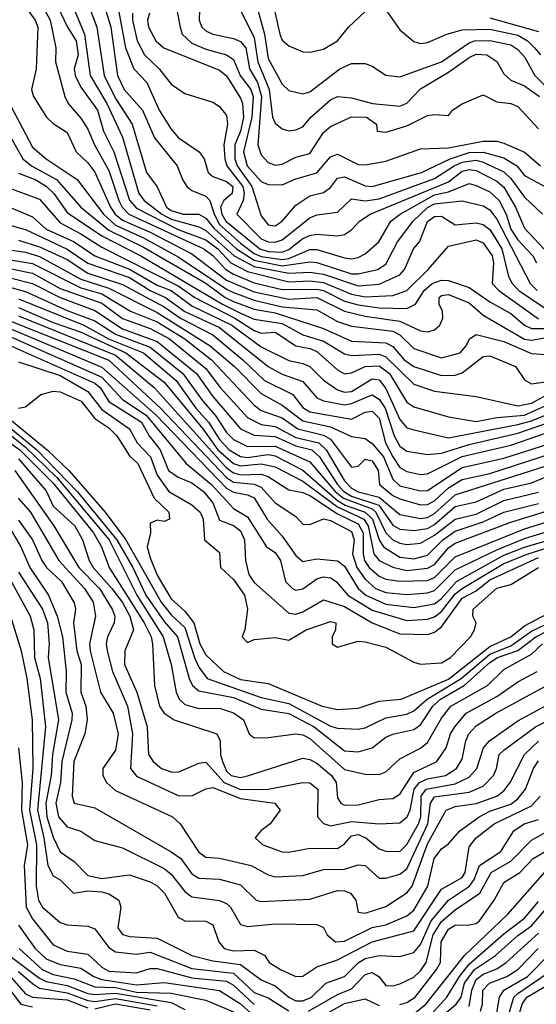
# Model space of a CAD drawing. Header units: metres. Extents: x -51132 to -49532, y -231222 to -229437.
# Tile 573 of 656: x -50010 to -49973, y -230060 to -229989. Entities that reach past the tile are written whole.
import ezdxf

# ---------------------------------------------------------------- set-up
doc = ezdxf.new("R2010")
doc.units = ezdxf.units.M
for name, color, linetype in [('CONTOUR_HALF', 8, 'Continuous'), ('CONTOUR_INDEX', 1, 'Continuous'), ('CONTOUR_INTER', 3, 'Continuous')]:
    doc.layers.add(name, color=color, linetype=linetype)

msp = doc.modelspace()

# ---------------------------------------------------------------- linework, layer by layer
at = {"layer": 'CONTOUR_HALF'}
for points, elevation in [([(-49993.293, -229986.259), (-49992.353, -229989.759), (-49992.08, -229991.533), (-49991.08, -229993.379), (-49990.58, -229993.827), (-49989.58, -229994.061), (-49989.08, -229993.94), (-49986.908, -229992.259), (-49986.08, -229991.883), (-49985.08, -229991.886), (-49984.58, -229992.073), (-49983.58, -229992.728), (-49982.58, -229992.841), (-49979.58, -229991.772), (-49977.58, -229990.389), (-49977.208, -229990.259), (-49976.08, -229990.223), (-49974.58, -229990.546), (-49974.08, -229990.868), (-49973.58, -229991.41), (-49972.847, -229992.759), (-49971.08, -229994.53)], 33.5), ([(-50009.6, -229987.759), (-50008.878, -229988.759), (-50008.702, -229989.259), (-50008.819, -229992.259), (-50009.148, -229993.759), (-50009.009, -229994.259), (-50008.064, -229995.759), (-50007.58, -229996.224), (-50006.58, -229996.851), (-50005.916, -229998.259), (-50005.08, -229999.056), (-50004.58, -229999.731), (-50003.45, -230002.259), (-50003.109, -230002.759), (-50002.58, -230003.194), (-50000.58, -230004.049), (-49997.58, -230005.629), (-49995.08, -230007.518), (-49993.08, -230008.351), (-49990.58, -230008.895), (-49988.58, -230008.776), (-49986.58, -230009.756), (-49985.08, -230010.126), (-49982.58, -230010.474), (-49981.08, -230011.18), (-49980.538, -230011.259), (-49980.08, -230011.11), (-49979.697, -230010.759), (-49979.476, -230010.259), (-49979.512, -230009.759), (-49979.738, -230009.259), (-49979.743, -230008.759), (-49979.58, -230008.621), (-49979.08, -230008.564), (-49977.58, -230009.152), (-49976.58, -230010.053), (-49973.58, -230011.775), (-49973.08, -230011.838), (-49971.58, -230011.575)], 39.5), ([(-50007.485, -229987.259), (-50006.557, -229989.259), (-50005.927, -229990.259), (-50005.79, -229991.259), (-50006.077, -229992.259), (-50005.998, -229992.759), (-50005.58, -229993.603), (-50004.381, -229995.259), (-50003.965, -229996.759), (-50003.214, -229998.259), (-50002.08, -230001.737), (-50001.58, -230002.326), (-49998.58, -230003.861), (-49996.58, -230004.602), (-49995.698, -230005.259), (-49994.768, -230006.259), (-49993.58, -230006.891), (-49990.58, -230007.633), (-49989.08, -230007.571), (-49988.08, -230007.676), (-49986.08, -230008.532), (-49985.08, -230008.713), (-49983.08, -230008.615), (-49982.085, -230008.259), (-49980.529, -230006.759), (-49979.08, -230005.069), (-49977.08, -230004.607), (-49976.58, -230004.822), (-49975.911, -230005.759), (-49975.819, -230006.259), (-49975.927, -230007.759), (-49975.446, -230008.259), (-49972.58, -230010.32)], 38.5), ([(-50005.183, -229987.259), (-50004.442, -229989.259), (-50003.912, -229992.759), (-50003.08, -229994.412), (-50001.878, -229996.259), (-50000.842, -229999.759), (-50000.08, -230000.787), (-49999.406, -230002.259), (-49999.08, -230002.489), (-49998.216, -230002.759), (-49997.08, -230002.762), (-49996.58, -230003.037), (-49996.001, -230003.759), (-49994.365, -230005.259), (-49993.08, -230006.077), (-49991.08, -230006.474), (-49989.08, -230006.198), (-49988.58, -230006.239), (-49986.08, -230007.052), (-49985.58, -230007.064), (-49984.187, -230006.759), (-49983.58, -230006.353), (-49982.749, -230004.759), (-49981.621, -230003.259), (-49980.58, -230002.283), (-49980.08, -230002.006), (-49978.08, -230001.799), (-49976.58, -230002.151), (-49976.08, -230002.452), (-49975.58, -230003.129), (-49973.187, -230007.759), (-49972.684, -230008.259)], 37.5), ([(-50002.932, -229987.759), (-50002.364, -229990.759), (-50001.771, -229992.259), (-50000.837, -229993.259), (-49999.942, -229995.259), (-49999.08, -229996.615), (-49998.554, -229997.259), (-49997.047, -229998.259), (-49996.702, -229998.759), (-49996.4, -229999.759), (-49996.08, -230000.04), (-49995.08, -230000.403), (-49994.634, -230000.759), (-49994.676, -230001.259), (-49995.282, -230001.759), (-49995.511, -230002.259), (-49995.431, -230002.759), (-49995.13, -230003.259), (-49992.67, -230005.259), (-49992.08, -230005.455), (-49991.08, -230005.499), (-49990.58, -230005.31), (-49989.58, -230004.511), (-49989.08, -230004.288), (-49988.58, -230004.19), (-49987.08, -230004.331), (-49986.58, -230004.226), (-49986.08, -230003.892), (-49985.492, -230003.259), (-49984.725, -230002.759), (-49979.08, -230000.423), (-49978.08, -229999.647), (-49977.58, -229999.529), (-49977.08, -229999.605), (-49975.58, -230000.377), (-49975.08, -230000.811), (-49974.236, -230002.259), (-49973.583, -230003.759), (-49971.08, -230006.443)], 36.5), ([(-49997.018, -229987.259), (-49997.057, -229988.759), (-49996.854, -229989.259), (-49996.58, -229989.516), (-49996.069, -229989.759), (-49994.58, -229990.079), (-49994.08, -229990.304), (-49993.681, -229990.759), (-49993.429, -229992.259), (-49992.836, -229993.259), (-49992.568, -229994.259), (-49992.821, -229997.759), (-49992.58, -229998.467), (-49992.08, -229999.033), (-49991.58, -229999.231), (-49991.08, -229999.137), (-49990.08, -229998.634), (-49989.08, -229998.384), (-49988.08, -229996.874), (-49987.58, -229996.426), (-49986.08, -229995.727), (-49984.978, -229995.759), (-49984.268, -229996.259), (-49984.222, -229996.759), (-49983.58, -229996.83), (-49982.08, -229996.379), (-49980.58, -229995.647), (-49980.08, -229995.555), (-49979.08, -229995.631), (-49978.778, -229995.259), (-49978.08, -229994.806), (-49976.58, -229994.142), (-49975.58, -229994.661), (-49974.58, -229994.761), (-49974.08, -229994.99), (-49972.58, -229996.603)], 34.5), ([(-50000.627, -229988.259), (-50000.777, -229988.759), (-50000.703, -229989.259), (-50000.178, -229990.259), (-49999.594, -229990.759), (-49995.58, -229992.368), (-49995.08, -229992.768), (-49994.08, -229994.389), (-49993.931, -229994.759), (-49993.859, -229995.759), (-49994.076, -229996.759), (-49994.478, -229997.759), (-49994.492, -229998.759), (-49994.316, -229999.259), (-49993.267, -230000.759), (-49992.58, -230002.869), (-49992.08, -230003.515), (-49991.58, -230003.594), (-49991.08, -230003.267), (-49990.08, -230002.115), (-49989.08, -230001.444), (-49988.08, -230001.201), (-49987.58, -230000.825), (-49987.08, -230000.167), (-49986.58, -230000.066), (-49985.08, -230000.706), (-49984.58, -230000.768), (-49981.031, -229999.759), (-49978.957, -229998.759), (-49977.58, -229998.311), (-49976.58, -229998.29), (-49975.08, -229998.703), (-49974.153, -229999.259), (-49973.58, -229999.97), (-49972.123, -230000.759)], 35.5), ([(-49976.08, -229988.581), (-49972.58, -229989.584)], 32.5), ([(-50012.333, -229994.259), (-50009.778, -229998.759), (-50009.145, -229999.259), (-50007.345, -230000.259), (-50005.595, -230002.259), (-50003.58, -230003.899), (-50001.08, -230005.14), (-49996.58, -230007.744), (-49995.189, -230008.759), (-49994.58, -230009.052), (-49993.08, -230009.622), (-49991.58, -230009.871), (-49988.08, -230010.998), (-49986.08, -230011.926), (-49983.58, -230012.042), (-49983.08, -230012.295), (-49982.281, -230013.259), (-49981.58, -230013.757), (-49979.58, -230014.397), (-49978.58, -230014.378), (-49978.08, -230014.203), (-49976.58, -230013.017), (-49976.08, -230012.989), (-49974.239, -230013.759), (-49973.58, -230014.702), (-49973.08, -230015), (-49971.58, -230014.773)], 40.5), ([(-50010.58, -230000.93), (-50008.58, -230001.677), (-50007.08, -230003.391), (-50005.58, -230004.168), (-50004.08, -230005.143), (-49998.58, -230007.937), (-49997.364, -230008.759), (-49994.486, -230010.259), (-49993.08, -230011.143), (-49992.58, -230011.334), (-49991.58, -230011.273), (-49990.08, -230012.253), (-49989.08, -230012.446), (-49988.58, -230012.678), (-49987.08, -230013.995), (-49986.58, -230014.279), (-49986.08, -230014.214), (-49985.08, -230013.745), (-49984.08, -230013.696), (-49983.339, -230014.259), (-49982.08, -230016.319), (-49981.58, -230016.663), (-49979.08, -230017.391), (-49977.08, -230017.707), (-49975.58, -230017.427), (-49973.58, -230017.262), (-49971.347, -230016.259)], 41.5), ([(-50011.08, -230003.458), (-50009.58, -230003.866), (-50006.58, -230005.292), (-50005.08, -230006.3), (-50002.08, -230007.334), (-50000.58, -230008.26), (-49999.476, -230008.759), (-49998.08, -230009.77), (-49995.58, -230010.937), (-49992.08, -230013.739), (-49991.08, -230014.298), (-49989.58, -230014.835), (-49988.58, -230016.003), (-49988.08, -230016.238), (-49986.58, -230016.518), (-49986.08, -230016.425), (-49984.58, -230015.786), (-49984.08, -230016.104), (-49983.645, -230016.759), (-49982.985, -230018.759), (-49982.58, -230019.492), (-49982.08, -230019.856), (-49980.58, -230020.091), (-49979.58, -230020.011), (-49977.58, -230019.389), (-49974.08, -230018.549), (-49971.58, -230017.702)], 42.5), ([(-50012.08, -230005.144), (-50009.58, -230005.498), (-50008.58, -230005.819), (-50005.58, -230007.443), (-50003.58, -230008.097), (-50000.08, -230009.847), (-49996.256, -230012.259), (-49994.496, -230013.759), (-49992.58, -230015.693), (-49991.08, -230016.539), (-49989.58, -230017.665), (-49987.58, -230018.114), (-49986.08, -230018.806), (-49985.08, -230018.948), (-49984.58, -230019.302), (-49983.761, -230020.259), (-49983.08, -230021.885), (-49982.58, -230022.363), (-49981.08, -230022.713), (-49980.58, -230022.693), (-49978.08, -230021.032), (-49975.08, -230020.356), (-49967.08, -230017.825)], 43.5), ([(-50011.58, -230006.502), (-50009.08, -230007.018), (-50007.08, -230008.109), (-50004.08, -230009.173), (-50002.58, -230010.285), (-50000.58, -230011.019), (-49999.192, -230011.759), (-49996.58, -230013.894), (-49995.543, -230015.259), (-49993.58, -230017.438), (-49992.58, -230017.924), (-49991.58, -230018.071), (-49990.08, -230018.866), (-49988.427, -230019.259), (-49987.895, -230019.759), (-49986.58, -230021.993), (-49986.08, -230022.522), (-49985.58, -230022.797), (-49984.08, -230023.18), (-49982.58, -230024.434), (-49981.08, -230024.708), (-49980.58, -230024.637), (-49980.08, -230024.359), (-49978.58, -230023.005), (-49971.58, -230020.78)], 44.5), ([(-50011.08, -230007.919), (-50009.58, -230008.338), (-50006.58, -230009.697), (-50004.58, -230010.455), (-50003.08, -230011.422), (-50000.58, -230012.343), (-49998.229, -230014.259), (-49996.791, -230016.259), (-49995.898, -230017.259), (-49995.08, -230018.52), (-49994.58, -230019.014), (-49993.58, -230019.532), (-49991.58, -230019.487), (-49989.08, -230020.637), (-49987.252, -230022.759), (-49986.644, -230023.259), (-49984.58, -230024.03), (-49984.304, -230024.259), (-49983.58, -230025.752), (-49983.08, -230026.255), (-49982.58, -230026.489), (-49982.08, -230026.596), (-49981.08, -230026.496), (-49980.08, -230025.922), (-49978.58, -230024.756), (-49977.08, -230024.399), (-49975.08, -230023.429), (-49972.58, -230022.825)], 45.5), ([(-50010.08, -230009.5), (-50007.58, -230010.582), (-50005.637, -230011.259), (-50002.346, -230012.759), (-49999.58, -230014.885), (-49996.789, -230018.259), (-49995.699, -230019.759), (-49994.58, -230020.743), (-49994.08, -230020.927), (-49992.58, -230020.783), (-49991.58, -230020.988), (-49989.58, -230022.017), (-49987.08, -230023.888), (-49985.171, -230024.759), (-49984.86, -230025.259), (-49984.451, -230027.259), (-49984.08, -230027.746), (-49983.08, -230028.237), (-49982.08, -230028.473), (-49980.58, -230028.298), (-49980.08, -230028.03), (-49979.08, -230026.833), (-49978.58, -230026.507), (-49974.58, -230024.973), (-49967.424, -230022.759)], 46.5), ([(-50010.58, -230010.491), (-50003.58, -230013.294), (-49999.84, -230016.759), (-49995.08, -230021.762), (-49994.58, -230022.096), (-49993.08, -230022.233), (-49992.58, -230022.446), (-49991.58, -230023.584), (-49990.08, -230024.579), (-49989.58, -230025.129), (-49989.08, -230025.15), (-49988.08, -230024.731), (-49987.58, -230024.87), (-49986.08, -230025.663), (-49985.873, -230026.259), (-49985.986, -230027.259), (-49985.677, -230028.259), (-49985.08, -230029.099), (-49984.327, -230029.759), (-49983.58, -230030.057), (-49982.08, -230030.193), (-49980.58, -230030.08), (-49980.08, -230029.905), (-49978.58, -230028.419), (-49975.58, -230026.968), (-49973.58, -230026.154), (-49969.58, -230024.926)], 47.5), ([(-50010.58, -230011.623), (-50004.08, -230014.516), (-50002.58, -230016.122), (-50000.88, -230017.259), (-49997.983, -230020.759), (-49996.165, -230022.259), (-49994.58, -230023.992), (-49993.58, -230024.592), (-49992.201, -230026.759), (-49991.58, -230027.175), (-49991.183, -230027.759), (-49990.817, -230029.259), (-49990.315, -230029.759), (-49990.08, -230029.884), (-49989.58, -230029.8), (-49988.58, -230029.081), (-49988.08, -230028.921), (-49987.58, -230028.99), (-49987.182, -230029.259), (-49986.33, -230030.259), (-49984.58, -230031.327), (-49982.08, -230032.071), (-49980.58, -230031.991), (-49980.08, -230031.811), (-49979.58, -230031.419), (-49978.58, -230030.154), (-49978.08, -230029.772), (-49975.08, -230027.965), (-49973.32, -230027.259), (-49971.58, -230026.712)], 48.5), ([(-50010.08, -230013.422), (-50007.08, -230014.405), (-50005.08, -230015.556), (-50004.08, -230016.846), (-50002.084, -230018.259), (-50001.535, -230019.259), (-50000.56, -230020.259), (-50000.08, -230021.6), (-49999.243, -230022.759), (-49997.58, -230023.724), (-49996.995, -230024.259), (-49996.766, -230024.759), (-49996.677, -230026.259), (-49995.58, -230027.162), (-49995.512, -230028.259), (-49994.58, -230029.112), (-49993.796, -230030.259), (-49993.559, -230031.259), (-49993.761, -230032.759), (-49993.947, -230033.259), (-49993.58, -230033.659), (-49993.08, -230033.444), (-49991.58, -230033.314), (-49990.58, -230033.503), (-49989.343, -230032.759), (-49987.58, -230032.148), (-49987.202, -230032.259), (-49987.229, -230032.759), (-49987.468, -230033.259), (-49987.469, -230033.759), (-49987.08, -230034.002), (-49985.58, -230033.581), (-49985.08, -230033.619), (-49983.58, -230034.002), (-49981.58, -230035.075), (-49981.08, -230035.219), (-49979.58, -230035.122), (-49978.936, -230034.759), (-49977.494, -230033.259), (-49977.192, -230032.759), (-49977.086, -230032.259), (-49977.306, -230031.759), (-49977.295, -230031.259), (-49975.58, -230029.74), (-49974.58, -230029.473), (-49972.581, -230028.259)], 49.5), ([(-50010.58, -230017.636), (-50008.009, -230019.759), (-50006.462, -230021.259), (-50003.827, -230024.259), (-50002.354, -230026.259), (-49999.786, -230030.759), (-49999.08, -230031.664), (-49998.08, -230032.582), (-49997.394, -230034.759), (-49997.08, -230035.439), (-49996.473, -230036.259), (-49992.58, -230037.645), (-49990.58, -230038.072), (-49987.58, -230039.696), (-49987.08, -230039.85), (-49985.58, -230039.932), (-49985.08, -230039.815), (-49983.58, -230039.107), (-49982.08, -230038.845), (-49981.58, -230038.593), (-49980.613, -230037.759), (-49978.157, -230036.259), (-49976.08, -230034.508), (-49974.58, -230033.912), (-49973.08, -230032.856), (-49971.58, -230032.128)], 50.5), ([(-50011.208, -230018.259), (-50009.58, -230019.565), (-50007.323, -230021.759), (-50003.555, -230026.259), (-50001.561, -230030.259), (-49999.663, -230033.259), (-49999.063, -230035.259), (-49998.726, -230037.259), (-49998.505, -230037.759), (-49998.08, -230038.13), (-49997.08, -230038.432), (-49995.58, -230038.401), (-49994.58, -230038.731), (-49993.853, -230039.259), (-49993.441, -230040.259), (-49993.08, -230040.535), (-49992.08, -230040.53), (-49990.08, -230040.248), (-49989.58, -230040.324), (-49989.08, -230040.593), (-49986.58, -230042.841), (-49985.08, -230043.166), (-49984.08, -230043.188), (-49983.58, -230043.005), (-49982.58, -230042.063), (-49981.08, -230041.3), (-49980.58, -230040.873), (-49979.58, -230039.134), (-49978.892, -230038.259), (-49976.265, -230036.759), (-49975.08, -230035.622), (-49973.08, -230034.498), (-49972.282, -230033.759)], 51.5), ([(-50010.08, -230020.417), (-50008.08, -230022.714), (-50007.58, -230023.826), (-50006.032, -230025.259), (-50005.461, -230026.259), (-50004.982, -230027.759), (-50004.702, -230028.259), (-50003.346, -230029.759), (-50002.58, -230030.783), (-50002.06, -230031.759), (-50001.797, -230032.759), (-50002.424, -230034.259), (-50002.441, -230035.259), (-50001.549, -230037.259), (-50000.817, -230039.759), (-50000.7, -230041.759), (-50000.376, -230042.259), (-49999.761, -230042.759), (-49999.08, -230043.01), (-49998.58, -230043.015), (-49997.08, -230042.375), (-49996.58, -230042.297), (-49995.246, -230043.759), (-49994.08, -230044.27), (-49992.08, -230044.243), (-49989.58, -230043.775), (-49989.08, -230043.797), (-49988.494, -230044.259), (-49988.518, -230046.259), (-49988.08, -230046.722), (-49987.58, -230046.896), (-49986.08, -230046.594), (-49984.08, -230046.76), (-49982.58, -230046.685), (-49982.061, -230046.259), (-49981.84, -230045.759), (-49981.54, -230044.259), (-49981.152, -230043.759), (-49980.58, -230043.501), (-49979.292, -230043.259), (-49978.492, -230042.759), (-49978.08, -230042.087), (-49977.822, -230040.759), (-49977.608, -230040.259), (-49977.08, -230039.685), (-49975.668, -230038.759), (-49972.08, -230036.815)], 52.5), ([(-50010.109, -230023.259), (-50009.218, -230024.259), (-50007.187, -230027.759), (-50005.317, -230029.759), (-50004.705, -230030.759), (-50004.536, -230031.759), (-50004.961, -230033.759), (-50004.915, -230034.259), (-50004.177, -230037.259), (-50003.258, -230038.759), (-50002.902, -230040.259), (-50003.08, -230041.445), (-50004.014, -230042.759), (-50004.01, -230043.259), (-50003.733, -230043.759), (-50003.08, -230044.335), (-49998.987, -230046.259), (-49998.432, -230046.759), (-49997.08, -230048.803), (-49996.58, -230049.163), (-49995.58, -230049.239), (-49993.314, -230049.759), (-49992.08, -230050.436), (-49991.58, -230050.585), (-49989.58, -230050.487), (-49988.08, -230050.042), (-49986.58, -230050.029), (-49985.58, -230049.709), (-49985.08, -230049.763), (-49984.08, -230050.677), (-49983.58, -230050.68), (-49982.58, -230050.389), (-49982.08, -230049.999), (-49980.556, -230046.759), (-49980.363, -230045.259), (-49980.08, -230044.805), (-49977.58, -230044.473), (-49976.58, -230044.046), (-49975.821, -230043.259), (-49975.602, -230042.759), (-49975.411, -230041.759), (-49975.08, -230041.442), (-49972.798, -230039.759), (-49971.58, -230039.131)], 53.5), ([(-50010.58, -230025.614), (-50009.911, -230026.759), (-50009.267, -230028.259), (-50007.917, -230030.259), (-50007.307, -230031.759), (-50006.91, -230033.259), (-50006.639, -230035.759), (-50006.673, -230037.259), (-50006.217, -230038.759), (-50006.23, -230039.259), (-50006.956, -230042.259), (-50007.062, -230043.759), (-50007.405, -230045.259), (-50007.198, -230046.259), (-50006.58, -230046.973), (-50005.58, -230047.281), (-50004.58, -230047.958), (-50002.58, -230048.491), (-49999.58, -230049.98), (-49999.08, -230050.388), (-49998.08, -230051.641), (-49997.58, -230052.02), (-49995.58, -230052.274), (-49995.08, -230052.495), (-49994.807, -230052.759), (-49994.08, -230054.022), (-49993.58, -230054.164), (-49991.58, -230053.978), (-49988.58, -230054.014), (-49988.08, -230054.228), (-49987.814, -230054.759), (-49987.217, -230055.259), (-49986.58, -230055.209), (-49984.58, -230054.245), (-49983.58, -230054.03), (-49982.08, -230053.403), (-49981.58, -230052.984), (-49980.568, -230051.259), (-49980.094, -230049.259), (-49979.58, -230048.556), (-49979.08, -230048.184), (-49978.257, -230047.259), (-49976.866, -230046.259), (-49976.08, -230045.847), (-49974.58, -230045.344), (-49974.08, -230044.941), (-49973.509, -230044.259), (-49972.946, -230042.759), (-49972.58, -230042.199)], 54.5), ([(-50010.875, -230028.759), (-50009.238, -230031.759), (-50008.972, -230032.759), (-50008.921, -230034.759), (-50008.525, -230036.259), (-50008.148, -230039.759), (-50008.721, -230045.759), (-50008.248, -230047.759), (-50007.959, -230049.759), (-50007.58, -230050.493), (-50007.08, -230050.803), (-50006.119, -230051.759), (-50005.08, -230051.597), (-50004.08, -230051.651), (-50003.58, -230051.806), (-50002.851, -230052.259), (-50002.701, -230052.759), (-50002.918, -230054.259), (-50002.58, -230054.734), (-50002.08, -230054.878), (-50000.08, -230054.997), (-49997.58, -230056.265), (-49996.08, -230056.635), (-49994.08, -230056.904), (-49992.58, -230058.013), (-49991.58, -230058.445), (-49990.58, -230059.26), (-49990.08, -230059.523), (-49989.58, -230059.525), (-49988.955, -230059.259), (-49987.911, -230058.259), (-49986.58, -230057.763), (-49985.58, -230056.789), (-49985.08, -230056.47), (-49984.08, -230056.247), (-49982.58, -230056.324), (-49981.58, -230056.026), (-49981.08, -230055.459), (-49980.323, -230053.759), (-49979.08, -230052.27), (-49977.552, -230051.259), (-49977.217, -230050.759), (-49976.825, -230049.759), (-49975.294, -230048.759), (-49974.35, -230047.259), (-49973.621, -230046.759), (-49972.58, -230046.443)], 55.5), ([(-50010.096, -230041.259), (-50009.819, -230043.759), (-50009.873, -230045.759), (-50009.446, -230048.259), (-50009.686, -230049.759), (-50009.545, -230052.759), (-50009.08, -230053.613), (-50007.58, -230055.477), (-50006.58, -230055.938), (-50005.08, -230056.161), (-50004.08, -230057.097), (-50003.58, -230057.378), (-50001.58, -230057.495), (-50000.58, -230057.203), (-50000.08, -230057.181), (-49997.58, -230057.867), (-49995.08, -230058.108), (-49994.58, -230058.404), (-49993.08, -230059.789)], 56.5), ([(-49982.58, -230059.779), (-49982.08, -230059.635), (-49981.483, -230059.259), (-49979.93, -230057.259), (-49979.658, -230056.759), (-49979.6, -230055.259), (-49979.08, -230054.35), (-49978.58, -230054.069), (-49977.58, -230054.048), (-49977.08, -230053.953), (-49976.83, -230053.759), (-49975.789, -230052.259), (-49975.08, -230050.982), (-49973.919, -230050.259), (-49972.954, -230049.259), (-49970.425, -230047.759)], 56.5), ([(-49981.08, -230061.356), (-49979.194, -230059.259), (-49978.274, -230057.759), (-49977.58, -230056.885), (-49975.08, -230054.69), (-49973.58, -230053.555), (-49972.58, -230052.362)], 57.5), ([(-49977.58, -230059.927), (-49977.4, -230058.759), (-49977.08, -230057.994), (-49976.58, -230057.599), (-49975.58, -230057.205), (-49974.921, -230056.759), (-49972.58, -230054.653)], 58.5), ([(-49975.58, -230060.396), (-49975.399, -230059.259), (-49975.087, -230058.759), (-49973.364, -230057.759), (-49970.08, -230054.431)], 59.5), ([(-50010.036, -230055.759), (-50008.379, -230057.259), (-50007.58, -230057.619), (-50006.08, -230057.937), (-50004.58, -230058.522), (-50003.08, -230058.567), (-50001.58, -230058.896), (-49999.08, -230058.982), (-49996.58, -230059.469), (-49994.58, -230060.308)], 57.5), ([(-50010.08, -230057.412), (-50009.08, -230058.283), (-50008.58, -230058.604), (-50006.58, -230058.956), (-50005.08, -230059.502), (-50004.58, -230059.57), (-50003.08, -230059.353), (-50000.08, -230059.882)], 58.5), ([(-49974.202, -230061.259), (-49973.759, -230059.759), (-49973.428, -230059.259), (-49971.08, -230057.88)], 60.5), ([(-50011.074, -230058.259), (-50009.912, -230059.759), (-50009.08, -230059.959)], 59.5), ([(-49988.58, -230060.837), (-49986.58, -230059.722), (-49985.08, -230059.374), (-49984.08, -230059.856)], 56.5)]:
    msp.add_lwpolyline(points, dxfattribs=dict(at, elevation=elevation))
at = {"layer": 'CONTOUR_INDEX'}
for points, elevation in [([(-49998.711, -229987.759), (-49998.429, -229989.259), (-49998.282, -229989.759), (-49997.58, -229990.416), (-49996.58, -229990.861), (-49995.08, -229991.266), (-49994.58, -229991.595), (-49994.095, -229992.759), (-49993.318, -229993.759), (-49993.159, -229994.259), (-49993.267, -229995.759), (-49993.864, -229998.259), (-49993.593, -229999.259), (-49992.58, -230000.395), (-49992.08, -230000.621), (-49991.08, -230000.639), (-49990.08, -230000.207), (-49988.58, -229999.784), (-49987.58, -229998.617), (-49987.08, -229998.425), (-49985.58, -229999.171), (-49985.08, -229999.203), (-49983.58, -229998.927), (-49981.08, -229998.044), (-49979.08, -229997.972), (-49976.58, -229997.482), (-49975.58, -229997.482), (-49975.08, -229997.623), (-49973.58, -229998.273), (-49972.434, -229999.259)], 35), ([(-50010.997, -229994.259), (-50009.08, -229997.919), (-50008.081, -229998.759), (-50005.848, -230000.259), (-50003.955, -230002.759), (-50003.08, -230003.551), (-50001.08, -230004.47), (-49998.58, -230005.844), (-49995.08, -230008.18), (-49994.58, -230008.398), (-49993.08, -230008.967), (-49991.08, -230009.451), (-49988.58, -230009.652), (-49987.08, -230010.49), (-49986.08, -230010.829), (-49983.08, -230011.197), (-49982.58, -230011.455), (-49981.58, -230012.445), (-49979.58, -230013.125), (-49978.24, -230012.759), (-49977.797, -230012.259), (-49977.549, -230011.759), (-49977.08, -230011.429), (-49975.08, -230011.949), (-49973.08, -230012.82), (-49972.08, -230012.882)], 40), ([(-50011.08, -230007.264), (-50009.083, -230007.759), (-50007.08, -230008.781), (-50004.58, -230009.7), (-50002.58, -230011.022), (-50000.08, -230011.955), (-49997.251, -230014.259), (-49996.08, -230015.908), (-49994.08, -230018.251), (-49993.08, -230018.716), (-49991.58, -230018.8), (-49990.08, -230019.467), (-49988.927, -230019.759), (-49988.374, -230020.259), (-49987.078, -230022.259), (-49986.623, -230022.759), (-49986.08, -230023.105), (-49984.107, -230023.759), (-49983.08, -230025.193), (-49982.58, -230025.497), (-49981.58, -230025.592), (-49980.58, -230025.437), (-49980.08, -230025.154), (-49978.58, -230023.845), (-49977.08, -230023.522), (-49975.08, -230022.6), (-49973.08, -230022.146), (-49969.08, -230020.487)], 45), ([(-50010.08, -230016.75), (-50009.58, -230016.65), (-50008.469, -230015.759), (-50007.58, -230015.526), (-50007.08, -230015.586), (-50005.576, -230016.259), (-50004.58, -230017.513), (-50003.58, -230018.174), (-50002.995, -230018.759), (-50002.08, -230020.185), (-50001.467, -230020.759), (-50000.298, -230023.259), (-49999.235, -230024.259), (-49999.198, -230024.759), (-49999.58, -230024.924), (-50000.08, -230024.849), (-50000.58, -230025.06), (-50000.565, -230025.759), (-50000.796, -230026.759), (-50000.58, -230027.557), (-50000.08, -230028.815), (-49999.08, -230030.506), (-49998.08, -230031.409), (-49997.428, -230032.259), (-49997.003, -230033.759), (-49996.58, -230034.556), (-49995.303, -230035.759), (-49994.08, -230036.335), (-49992.08, -230036.63), (-49988.182, -230038.259), (-49987.08, -230038.503), (-49985.58, -230038.396), (-49984.08, -230037.889), (-49982.49, -230037.759), (-49979.08, -230036.311), (-49976.08, -230033.948), (-49974.58, -230033.266), (-49973.58, -230032.455), (-49971.08, -230031.131)], 50), ([(-50010.08, -230028.579), (-50008.35, -230031.259), (-50008.002, -230032.259), (-50007.863, -230033.759), (-50007.955, -230034.759), (-50007.211, -230039.259), (-50007.642, -230041.759), (-50007.719, -230043.259), (-50008.104, -230045.259), (-50008.039, -230046.259), (-50007.58, -230047.725), (-50007.08, -230048.783), (-50006.08, -230049.472), (-50005.08, -230050.482), (-50004.08, -230050.705), (-50002.08, -230050.424), (-50000.58, -230050.929), (-50000.08, -230051.224), (-49999.55, -230051.759), (-49998.58, -230053.492), (-49998.08, -230053.753), (-49996.58, -230053.767), (-49996.08, -230054.05), (-49995.643, -230055.259), (-49995.263, -230055.759), (-49994.58, -230055.917), (-49993.08, -230055.878), (-49992.319, -230056.259), (-49991.999, -230056.759), (-49991.201, -230057.259), (-49990.08, -230057.78), (-49989.58, -230057.755), (-49988.58, -230057.064), (-49987.08, -230056.563), (-49984.58, -230055.278), (-49981.58, -230054.485), (-49979.58, -230051.471), (-49978.08, -230050.626), (-49977.873, -230050.259), (-49977.58, -230048.418), (-49977.08, -230047.768), (-49975.767, -230046.759), (-49973.08, -230045.454), (-49972.469, -230044.759)], 55), ([(-49974.786, -230060.759), (-49974.349, -230059.259), (-49974.08, -230058.997), (-49971.543, -230057.259)], 60)]:
    msp.add_lwpolyline(points, dxfattribs=dict(at, elevation=elevation))
at = {"layer": 'CONTOUR_INTER'}
for points, elevation in [([(-49994.704, -229986.759), (-49993.08, -229990.039), (-49992.82, -229991.759), (-49992.016, -229993.759), (-49991.755, -229995.759), (-49991.58, -229996.193), (-49991.08, -229996.607), (-49990.58, -229996.739), (-49990.08, -229996.679), (-49989.58, -229996.445), (-49989.003, -229995.759), (-49987.58, -229994.498), (-49987.08, -229994.255), (-49986.08, -229994.352), (-49984.559, -229994.759), (-49982.58, -229994.973), (-49982.08, -229994.754), (-49981.08, -229993.704), (-49979.08, -229992.52), (-49977.58, -229991.453), (-49977.08, -229991.209), (-49976.309, -229991.259), (-49975.58, -229991.733), (-49975.08, -229992.625), (-49974.58, -229993.083), (-49973.58, -229993.5), (-49972.503, -229994.259)], 34), ([(-49991.909, -229986.759), (-49991.232, -229989.759), (-49991.08, -229990.192), (-49990.58, -229990.599), (-49989.58, -229991.035), (-49989.08, -229991.077), (-49988.08, -229990.849), (-49987.086, -229990.259), (-49986.276, -229989.259), (-49985.08, -229988.122)], 33), ([(-50008.602, -229987.259), (-50007.802, -229988.759), (-50007.39, -229990.759), (-50007.414, -229991.759), (-50006.741, -229994.259), (-50006.515, -229994.759), (-50005.58, -229995.824), (-50005.08, -229996.625), (-50004.608, -229997.759), (-50003.58, -229999.595), (-50002.84, -230001.759), (-50002.597, -230002.259), (-50002.123, -230002.759), (-49996.708, -230005.259), (-49996.08, -230005.74), (-49995.136, -230006.759), (-49994.58, -230007.08), (-49993.08, -230007.706), (-49991.08, -230008.195), (-49988.58, -230008.17), (-49988.08, -230008.269), (-49986.58, -230009.042), (-49985.58, -230009.304), (-49984.08, -230009.521), (-49982.08, -230009.559), (-49981.458, -230009.259), (-49980.815, -230008.259), (-49980.249, -230007.759), (-49979.58, -230007.512), (-49979.08, -230007.545), (-49977.58, -230008.038), (-49976.08, -230009.078), (-49974.58, -230009.913), (-49973.58, -230010.776), (-49973.08, -230011.01), (-49969.08, -230011.013)], 39), ([(-50006.364, -229987.259), (-50005.325, -229989.759), (-50004.912, -229992.759), (-50003.717, -229994.759), (-50002.58, -229997.2), (-50001.408, -230001.259), (-50001.011, -230001.759), (-49999.75, -230002.759), (-49999.08, -230003.125), (-49997.08, -230003.681), (-49996.58, -230003.935), (-49994.537, -230005.759), (-49993.08, -230006.542), (-49990.58, -230007.02), (-49989.08, -230006.943), (-49988.08, -230007.077), (-49985.58, -230007.928), (-49984.08, -230007.802), (-49982.58, -230007.137), (-49982.248, -230006.759), (-49981.599, -230005.259), (-49981.163, -230004.759), (-49980.58, -230003.281), (-49980.08, -230002.915), (-49979.58, -230002.89), (-49978.58, -230003.538), (-49977.08, -230003.38), (-49976.58, -230003.49), (-49976.08, -230003.871), (-49975.237, -230005.259), (-49974.744, -230007.259), (-49974.47, -230007.759), (-49973.99, -230008.259), (-49972.08, -230009.555)], 38), ([(-50004.019, -229987.259), (-50003.436, -229989.259), (-50002.938, -229992.759), (-50002.467, -229993.759), (-50001.135, -229995.259), (-50000.28, -229997.259), (-49998.648, -229999.259), (-49998.263, -230000.259), (-49997.933, -230000.759), (-49997.58, -230001.054), (-49996.58, -230001.458), (-49996.287, -230001.759), (-49995.983, -230002.759), (-49995.58, -230003.494), (-49994.08, -230004.859), (-49993.08, -230005.589), (-49992.58, -230005.823), (-49991.08, -230006.024), (-49990.58, -230005.947), (-49989.08, -230005.307), (-49988.58, -230005.298), (-49986.58, -230005.907), (-49986.08, -230005.982), (-49985.58, -230005.89), (-49985.08, -230005.627), (-49984.095, -230004.759), (-49983.225, -230003.259), (-49982.566, -230002.759), (-49980.08, -230001.368), (-49979.08, -230001.133), (-49977.58, -230000.545), (-49977.08, -230000.682), (-49976.08, -230001.145), (-49975.413, -230001.759), (-49974.905, -230002.759), (-49974.58, -230003.841), (-49974.08, -230004.609), (-49972.994, -230005.759), (-49972.724, -230006.259)], 37), ([(-50001.854, -229988.259), (-50001.859, -229988.759), (-50001.518, -229990.259), (-50000.997, -229991.259), (-49999.941, -229992.259), (-49999.08, -229993.375), (-49998.08, -229994.058), (-49996.08, -229994.682), (-49995.58, -229994.994), (-49995.08, -229995.648), (-49995.016, -229996.259), (-49995.271, -229997.759), (-49995.214, -229998.759), (-49995.066, -229999.259), (-49993.903, -230000.759), (-49993.808, -230001.259), (-49993.876, -230001.759), (-49994.338, -230002.759), (-49992.58, -230004.544), (-49992.08, -230004.762), (-49991.58, -230004.782), (-49991.08, -230004.614), (-49989.08, -230003.03), (-49988.58, -230002.804), (-49987.08, -230002.612), (-49986.08, -230001.653), (-49985.08, -230001.788), (-49984.08, -230001.64), (-49980.08, -230000.177), (-49978.668, -229999.259), (-49978.08, -229999.015), (-49977.08, -229998.867), (-49976.58, -229999.013), (-49975.08, -229999.698), (-49974.58, -230000.182), (-49973.58, -230001.533), (-49972.302, -230002.759)], 36), ([(-49983.58, -229988.009), (-49982.58, -229989.459), (-49981.58, -229990.29), (-49981.08, -229990.448), (-49980.58, -229990.37), (-49979.204, -229989.759), (-49978.08, -229989.452), (-49976.08, -229989.408), (-49974.08, -229989.836), (-49973.366, -229990.259), (-49972.869, -229990.759), (-49972.445, -229991.259)], 33), ([(-50010.08, -229999.797), (-50008.887, -230000.259), (-50008.08, -230000.732), (-50007.547, -230001.259), (-50006.58, -230002.643), (-50004.08, -230004.309), (-50001.274, -230005.759), (-49995.373, -230009.259), (-49994.08, -230009.893), (-49993.08, -230010.334), (-49991.08, -230010.636), (-49989.58, -230011.455), (-49988.08, -230011.914), (-49986.58, -230012.826), (-49986.08, -230012.958), (-49984.08, -230012.858), (-49983.58, -230013.052), (-49981.58, -230015.026), (-49980.08, -230015.53), (-49977.08, -230015.907), (-49974.08, -230016.59), (-49973.08, -230016.4), (-49971.58, -230015.575)], 41), ([(-50011.08, -230002.096), (-50009.08, -230002.956), (-50008.08, -230003.831), (-50006.08, -230004.743), (-50004.58, -230005.757), (-50002.08, -230006.723), (-50000.08, -230007.88), (-49999.08, -230008.276), (-49997.58, -230009.362), (-49994.691, -230010.759), (-49992.58, -230012.319), (-49990.58, -230013.312), (-49989.58, -230013.523), (-49989.085, -230013.759), (-49988.08, -230014.746), (-49987.08, -230015.443), (-49986.58, -230015.603), (-49986.08, -230015.543), (-49984.58, -230014.637), (-49984.08, -230014.72), (-49983.58, -230015.338), (-49982.58, -230017.57), (-49982.08, -230018.164), (-49981.58, -230018.327), (-49979.08, -230018.887), (-49974.08, -230017.946), (-49973.08, -230017.672), (-49971.08, -230016.845)], 42), ([(-50010.08, -230004.623), (-50008.58, -230005.123), (-50006.58, -230006.038), (-50005.08, -230007.009), (-50002.58, -230007.831), (-49999.58, -230009.434), (-49998.4, -230010.259), (-49996.08, -230011.47), (-49993.903, -230013.259), (-49992.337, -230014.759), (-49990.297, -230015.759), (-49989.58, -230016.718), (-49989.08, -230017.028), (-49986.08, -230017.55), (-49985.08, -230017.052), (-49984.58, -230016.975), (-49984.08, -230017.469), (-49983.618, -230019.259), (-49983.08, -230020.269), (-49982.58, -230021.039), (-49982.08, -230021.328), (-49981.08, -230021.544), (-49980.58, -230021.487), (-49978.08, -230020.254), (-49974.58, -230019.421), (-49972.08, -230018.563)], 43), ([(-50011.58, -230005.913), (-50009.08, -230006.324), (-50005.58, -230008.065), (-50004.08, -230008.498), (-50001.998, -230009.759), (-50000.08, -230010.532), (-49998.08, -230011.758), (-49996.17, -230013.259), (-49993.08, -230016.538), (-49992.58, -230016.93), (-49991.08, -230017.46), (-49989.945, -230018.259), (-49988.08, -230018.712), (-49987.58, -230018.999), (-49986.08, -230021.003), (-49985.58, -230020.95), (-49985.08, -230020.444), (-49984.58, -230020.561), (-49984.154, -230021.259), (-49984.057, -230022.259), (-49983.08, -230023.047), (-49982.58, -230023.296), (-49981.08, -230023.739), (-49980.58, -230023.719), (-49980.08, -230023.451), (-49979.08, -230022.508), (-49978.08, -230021.892), (-49976.08, -230021.461), (-49971.58, -230019.993)], 44), ([(-50010.08, -230008.868), (-50005.384, -230010.759), (-50003.595, -230011.759), (-50001.08, -230012.774), (-49998.71, -230014.759), (-49997.294, -230016.759), (-49996.393, -230017.759), (-49995.58, -230019.018), (-49994.895, -230019.759), (-49994.08, -230020.245), (-49993.58, -230020.317), (-49992.08, -230020.111), (-49991.58, -230020.198), (-49989.58, -230021.241), (-49987.08, -230023.418), (-49986.536, -230023.759), (-49985.08, -230024.259), (-49984.551, -230024.759), (-49984.08, -230026.269), (-49983.772, -230026.759), (-49982.58, -230027.497), (-49981.58, -230027.626), (-49980.58, -230027.36), (-49979.481, -230026.259), (-49978.58, -230025.632), (-49976.58, -230024.963), (-49975.08, -230024.269), (-49972.58, -230023.642)], 46), ([(-50010.08, -230010.094), (-50003.08, -230012.941), (-50000.3, -230015.259), (-49995.08, -230021.07), (-49994.58, -230021.415), (-49994.08, -230021.568), (-49992.58, -230021.514), (-49992.08, -230021.685), (-49990.58, -230022.66), (-49989.58, -230022.833), (-49989.08, -230023.065), (-49987.08, -230024.383), (-49985.58, -230025.099), (-49985.216, -230025.759), (-49985.226, -230027.259), (-49985.12, -230027.759), (-49984.785, -230028.259), (-49984.08, -230028.881), (-49983.58, -230029.106), (-49982.58, -230029.237), (-49980.58, -230029.187), (-49980.08, -230028.967), (-49978.58, -230027.473), (-49973.58, -230025.458), (-49970.08, -230024.377)], 47), ([(-50010.58, -230011.051), (-50004.08, -230013.804), (-50000.145, -230017.259), (-49995.08, -230022.525), (-49994.58, -230022.828), (-49993.58, -230023.001), (-49993.08, -230023.227), (-49992.152, -230024.759), (-49991.08, -230025.983), (-49990.08, -230027.396), (-49989.58, -230027.814), (-49988.58, -230027.63), (-49987.08, -230027.77), (-49986.58, -230028.153), (-49985.589, -230029.759), (-49985.036, -230030.259), (-49983.58, -230030.904), (-49981.58, -230031.134), (-49980.08, -230030.874), (-49979.58, -230030.486), (-49978.496, -230029.259), (-49975.08, -230027.354), (-49973.58, -230026.783), (-49969.58, -230025.609)], 48), ([(-50011.08, -230012.061), (-50004.58, -230014.941), (-50004.198, -230015.259), (-50003.58, -230016.285), (-50001.207, -230017.759), (-50000.662, -230018.759), (-49999.86, -230019.759), (-49999.256, -230021.259), (-49998.58, -230021.74), (-49997.58, -230022.148), (-49996.738, -230022.759), (-49996.08, -230023.588), (-49995.58, -230024.846), (-49994.58, -230025.229), (-49994.08, -230025.61), (-49993.786, -230026.259), (-49993.711, -230027.759), (-49993.476, -230028.759), (-49993.08, -230029.342), (-49990.58, -230031.548), (-49990.08, -230031.614), (-49989.58, -230031.449), (-49988.08, -230030.597), (-49986.58, -230031.065), (-49984.58, -230032.239), (-49982.58, -230033.04), (-49980.58, -230033.079), (-49980.08, -230032.916), (-49979.58, -230032.531), (-49978.08, -230030.473), (-49977.08, -230029.932), (-49976.08, -230029.134), (-49972.58, -230027.527)], 49), ([(-50012.08, -230018.294), (-50009.996, -230019.759), (-50007.58, -230022.174), (-50004.679, -230025.759), (-50004.092, -230026.759), (-50003.537, -230028.259), (-50001.02, -230032.259), (-50000.527, -230033.259), (-50000.415, -230033.759), (-50000.276, -230036.759), (-49999.922, -230038.259), (-49999.58, -230038.76), (-49998.853, -230039.259), (-49995.769, -230040.259), (-49995.533, -230040.759), (-49995.506, -230041.759), (-49995.366, -230042.259), (-49995.08, -230042.959), (-49994.754, -230043.259), (-49994.08, -230043.397), (-49993.58, -230043.281), (-49989.58, -230042.01), (-49989.08, -230042.101), (-49988.58, -230042.382), (-49987.517, -230043.259), (-49987.185, -230043.759), (-49987.08, -230044.884), (-49986.842, -230045.259), (-49986.58, -230045.395), (-49985.58, -230045.392), (-49984.08, -230044.987), (-49983.08, -230044.927), (-49982.58, -230044.615), (-49981.58, -230043.038), (-49979.917, -230042.259), (-49979.235, -230041.259), (-49978.916, -230040.259), (-49978.62, -230039.759), (-49977.806, -230038.759), (-49975.58, -230037.563), (-49974.08, -230036.493), (-49972.684, -230035.759)], 52), ([(-50011.08, -230017.858), (-50008.761, -230019.759), (-50005.849, -230022.759), (-50002.987, -230026.259), (-50001.832, -230028.259), (-50000.891, -230030.259), (-49999.58, -230032.152), (-49998.606, -230033.259), (-49997.772, -230036.259), (-49997.535, -230036.759), (-49997.08, -230037.147), (-49994.58, -230037.642), (-49992.58, -230038.476), (-49990.58, -230038.8), (-49988.751, -230039.759), (-49986.58, -230041.492), (-49985.58, -230041.55), (-49984.58, -230041.267), (-49983.58, -230040.496), (-49983.08, -230040.272), (-49981.58, -230039.954), (-49981.08, -230039.615), (-49980.213, -230038.259), (-49979.658, -230037.759), (-49977.947, -230036.759), (-49976.08, -230035.118), (-49975.545, -230034.759), (-49974.08, -230034.242), (-49972.777, -230033.259), (-49971.782, -230032.759)], 51), ([(-50010.362, -230021.259), (-50007.544, -230025.259), (-50005.742, -230028.259), (-50004.242, -230029.759), (-50003.319, -230031.259), (-50003.148, -230031.759), (-50003.194, -230032.259), (-50003.66, -230033.259), (-50003.762, -230033.759), (-50003.691, -230034.259), (-50003.313, -230035.759), (-50002.218, -230038.259), (-50001.865, -230040.259), (-50002.017, -230042.759), (-50001.58, -230043.309), (-49998.58, -230044.703), (-49997.58, -230044.731), (-49996.58, -230044.237), (-49996.08, -230044.13), (-49994.08, -230044.927), (-49991.606, -230045.259), (-49991.213, -230045.759), (-49991.937, -230046.759), (-49992.618, -230047.259), (-49993.019, -230047.759), (-49992.466, -230048.259), (-49991.08, -230048.769), (-49990.58, -230048.802), (-49989.08, -230048.519), (-49987.08, -230048.525), (-49986.58, -230048.185), (-49986.08, -230047.617), (-49985.58, -230047.521), (-49985.023, -230047.759), (-49984.08, -230048.547), (-49983.58, -230048.722), (-49982.58, -230048.758), (-49982.08, -230048.242), (-49981.225, -230046.759), (-49981.064, -230046.259), (-49981.032, -230044.759), (-49980.685, -230044.259), (-49978.58, -230043.871), (-49977.58, -230043.395), (-49977.033, -230042.759), (-49976.555, -230041.259), (-49976.123, -230040.759), (-49974.08, -230039.314), (-49972.08, -230038.236)], 53), ([(-50010.08, -230024.831), (-50009.068, -230026.259), (-50008.406, -230027.759), (-50008.056, -230028.259), (-50006.991, -230029.259), (-50006.08, -230030.8), (-50005.965, -230031.259), (-50006.113, -230032.259), (-50005.87, -230034.259), (-50005.555, -230035.259), (-50005.584, -230037.259), (-50005.235, -230038.259), (-50005.122, -230039.259), (-50005.292, -230040.259), (-50006.092, -230042.259), (-50006.223, -230044.759), (-50006.08, -230045.26), (-50004.58, -230045.592), (-49999.08, -230048.762), (-49998.37, -230049.259), (-49997.58, -230050.349), (-49997.08, -230050.67), (-49995.58, -230050.736), (-49994.08, -230051.149), (-49992.955, -230052.259), (-49992.58, -230052.361), (-49989.08, -230052.199), (-49987.08, -230051.572), (-49986.58, -230051.583), (-49986.13, -230051.759), (-49985.763, -230052.259), (-49985.58, -230053.13), (-49985.08, -230053.198), (-49983.58, -230052.706), (-49982.08, -230051.727), (-49981.684, -230051.259), (-49980.58, -230048.199), (-49979.238, -230045.759), (-49978.58, -230045.494), (-49977.08, -230045.288), (-49975.58, -230044.745), (-49975.08, -230044.364), (-49974.63, -230043.759), (-49973.597, -230041.759), (-49972.58, -230040.795)], 54), ([(-50010.656, -230031.759), (-50009.885, -230034.259), (-50009.48, -230036.259), (-50009.109, -230039.259), (-50009.052, -230042.759), (-50009.29, -230045.759), (-50008.793, -230048.259), (-50008.819, -230051.259), (-50008.638, -230052.259), (-50008.354, -230052.759), (-50007.08, -230053.87), (-50006.58, -230054.042), (-50005.08, -230054.131), (-50004.58, -230054.328), (-50003.58, -230055.682), (-50003.08, -230055.985), (-50001.58, -230056.151), (-50000.58, -230056.019), (-49997.58, -230057.201), (-49994.58, -230057.535), (-49993.08, -230058.923), (-49992.08, -230059.308), (-49990.58, -230060.246)], 56), ([(-49989.175, -230060.259), (-49987.08, -230059.068), (-49986.08, -230058.659), (-49985.08, -230057.632), (-49984.58, -230057.471), (-49984.098, -230057.759), (-49983.58, -230058.424), (-49983.08, -230058.44), (-49982.58, -230058.291), (-49981.58, -230057.828), (-49981.08, -230057.359), (-49980.693, -230056.759), (-49980.18, -230054.759), (-49979.58, -230053.81), (-49978.58, -230052.956), (-49976.804, -230051.759), (-49975.987, -230050.259), (-49974.58, -230049.435), (-49973.08, -230047.92), (-49971.58, -230047.096)], 56), ([(-49982.08, -230060.882), (-49980.699, -230059.759), (-49977.906, -230056.259), (-49974.786, -230053.259), (-49971.58, -230049.617)], 57), ([(-49979.58, -230060.644), (-49978.512, -230059.759), (-49978.162, -230059.259), (-49977.917, -230058.259), (-49977.199, -230057.259), (-49975.677, -230056.259), (-49974.08, -230054.822), (-49973.08, -230054.108), (-49972.08, -230052.94)], 58), ([(-50010.08, -230054.053), (-50008.885, -230055.759), (-50008.08, -230056.492), (-50007.08, -230056.914), (-50005.58, -230057.163), (-50004.664, -230057.759), (-50004.08, -230057.984), (-50001.58, -230058.37), (-49999.58, -230058.197), (-49995.58, -230058.769), (-49994.08, -230059.742), (-49992.58, -230061.086)], 57), ([(-50011.08, -230056.005), (-50008.58, -230057.89), (-50008.08, -230058.135), (-50006.58, -230058.427), (-50005.08, -230058.986), (-50004.58, -230059.066), (-50003.08, -230058.968), (-49999.08, -230059.652), (-49998.08, -230060.156)], 58), ([(-49976.756, -230060.259), (-49976.624, -230059.759), (-49976.603, -230058.759), (-49976.119, -230058.259), (-49974.862, -230057.759), (-49974.076, -230057.259), (-49972.616, -230055.759)], 59), ([(-50010.58, -230057.854), (-50009.58, -230059.015), (-50009.08, -230059.269), (-50006.58, -230059.456), (-50005.08, -230060.037)], 59), ([(-50004.58, -230060.101), (-50003.08, -230059.747), (-50000.58, -230060.182)], 59)]:
    msp.add_lwpolyline(points, dxfattribs=dict(at, elevation=elevation))

doc.saveas('drawing.dxf')
